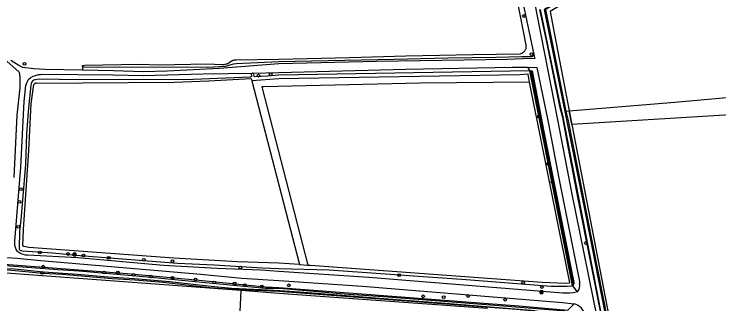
# Model space of a CAD drawing. Extents: x 162722 to 165099, y 384721 to 386283.
# Drawn here: x 163905.1 to 164157.6, y 385392.2 to 385495.9 of the extents above; entities that cross this region are included whole.
import ezdxf

# ---------------------------------------------------------------- set-up
doc = ezdxf.new("R2010")
doc.units = 0
for name, color, linetype in [('IMGEO_Afsluitpaal', 7, 'Continuous'), ('IMGEO_Bank', 7, 'Continuous'), ('IMGEO_Boom', 7, 'Continuous'), ('IMGEO_Gemengd_bos', 7, 'Continuous'), ('IMGEO_Grasland_agrarisch', 7, 'Continuous'), ('IMGEO_Grasland_overig', 7, 'Continuous'), ('IMGEO_Hek', 7, 'Continuous'), ('IMGEO_Loofbos', 7, 'Continuous'), ('IMGEO_Voetpad_halfverhard', 7, 'Continuous'), ('IMGEO_Waterloop', 7, 'Continuous')]:
    doc.layers.add(name, color=color, linetype=linetype)

msp = doc.modelspace()

# ---------------------------------------------------------------- linework, layer by layer
at = {"layer": 'IMGEO_Afsluitpaal'}
for p, q in [((164093.51, 385396.02), (164093.51, 385396.82)), ((164093.51, 385396.82), (164093.51, 385396.02)), ((164093.61, 385396.92), (164094.4, 385396.92)), ((164094.4, 385396.92), (164093.61, 385396.92)), ((164094.5, 385396.82), (164094.5, 385396.02)), ((164094.5, 385396.02), (164094.5, 385396.82)), ((164094.4, 385395.92), (164093.61, 385395.92)), ((164093.61, 385395.92), (164094.4, 385395.92))]:
    msp.add_line(p, q, dxfattribs=at)
msp.add_lwpolyline([(164093.93, 385396.8), (164094.08, 385396.8), (164094.08, 385396.05), (164093.93, 385396.05), (164093.93, 385396.8)], dxfattribs=at)
for centre, start, end in [((164093.61, 385396.82), 90, 180), ((164093.61, 385396.82), 90, 180), ((164094.4, 385396.82), 0, 90), ((164094.4, 385396.82), 360, 90), ((164093.61, 385396.02), 180, 270), ((164093.61, 385396.02), 180, 270), ((164094.4, 385396.02), 270, 0), ((164094.4, 385396.02), 270, 0)]:
    msp.add_arc(centre, 0.1, start, end, dxfattribs=at)
at = {"layer": 'IMGEO_Bank'}
for p, q in [((163926.24, 385409.41), (163926.24, 385410.25)), ((163926.24, 385410.25), (163926.24, 385409.41)), ((163926.32, 385410.33), (163927.16, 385410.33)), ((163927.16, 385410.33), (163926.32, 385410.33)), ((163927.17, 385409.33), (163926.33, 385409.33)), ((163926.33, 385409.33), (163927.17, 385409.33)), ((163926.55, 385409.84), (163926.55, 385409.94)), ((163926.94, 385409.73), (163926.55, 385409.73)), ((163926.88, 385409.95), (163926.6, 385409.95)), ((163926.6, 385409.94), (163926.6, 385409.84)), ((163926.6, 385409.83), (163926.88, 385409.83)), ((163926.89, 385409.84), (163926.89, 385409.94)), ((163926.93, 385409.94), (163926.93, 385409.84)), ((163927.24, 385410.26), (163927.24, 385409.42)), ((163927.24, 385409.42), (163927.24, 385410.26))]:
    msp.add_line(p, q, dxfattribs=at)
for points in [[(163926.49, 385409.73), (163926.35, 385409.73), (163926.46, 385409.83), (163926.55, 385409.83)], [(163926.55, 385409.95), (163926.46, 385409.95), (163926.46, 385410.11), (163927.02, 385410.11), (163927.02, 385409.95), (163926.94, 385409.95)], [(163926.54, 385409.72), (163926.54, 385409.52), (163926.5, 385409.52), (163926.5, 385409.72)], [(163926.94, 385409.83), (163927.02, 385409.83), (163927.14, 385409.73), (163927, 385409.73)], [(163926.99, 385409.72), (163926.99, 385409.52), (163926.95, 385409.52), (163926.95, 385409.72)]]:
    msp.add_lwpolyline(points, dxfattribs=at)
for centre, radius, start, end in [((163926.32, 385410.25), 0.0779, 92.4484, 184.2845), ((163926.32, 385410.25), 0.0779, 92.4484, 184.2845), ((163926.32, 385409.41), 0.0779, 182.4484, 274.2845), ((163926.32, 385409.41), 0.0779, 182.4484, 274.2845), ((163926.49, 385409.72), 0.00671, 2.8957, 87.1043), ((163926.55, 385409.72), 0.00671, 92.8957, 177.1043), ((163926.55, 385409.94), 0.00671, 2.8957, 87.1043), ((163926.55, 385409.84), 0.00671, 272.8957, 357.1043), ((163926.6, 385409.94), 0.00671, 92.8957, 177.1043), ((163926.6, 385409.84), 0.00671, 182.8957, 267.1043), ((163926.88, 385409.94), 0.00671, 2.8957, 87.1043), ((163926.88, 385409.84), 0.00671, 272.8957, 357.1043), ((163926.94, 385409.94), 0.00671, 92.8957, 177.1043), ((163926.94, 385409.84), 0.00671, 182.8957, 267.1043), ((163926.94, 385409.72), 0.00671, 2.8957, 87.1043), ((163927, 385409.72), 0.00671, 92.8957, 177.1043), ((163927.17, 385410.25), 0.0779, 2.4484, 94.2845), ((163927.17, 385410.25), 0.0779, 2.4484, 94.2845), ((163927.17, 385409.41), 0.0779, 272.4484, 4.2845), ((163927.17, 385409.41), 0.0779, 272.4484, 4.2845)]:
    msp.add_arc(centre, radius, start, end, dxfattribs=at)
at = {"layer": 'IMGEO_Boom'}
for centre in [(164087.75, 385495.18), (164090.49, 385481.49), (163908.86, 385478.11), (163997.03, 385474.36), (163992.63, 385473.85), (164093.1, 385459.28), (164096.28, 385442.36), (164097.96, 385435.82), (163907.54, 385433.22), (163907.11, 385428.67), (163906.64, 385419.78), (164109.96, 385413.99), (163914.36, 385410.59), (163924.45, 385410.04), (163930.02, 385409.54), (163939, 385408.68), (163951.56, 385407.92), (163961.83, 385407.48), (163915.21, 385403.26), (163915.55, 385405.51), (163937.43, 385403.39), (163942.27, 385403.38), (163986.16, 385405.24), (163947.88, 385402.63), (163954.07, 385401.97), (163961.83, 385401.56), (163970.07, 385400.91), (164043.04, 385402.47), (163976.85, 385399.82), (163984.15, 385399.47), (163987.82, 385398.93), (163993.89, 385398.37), (164003.57, 385398.84), (164087.51, 385399.72), (164094.13, 385398.24), (164051.62, 385394.91), (164059.01, 385394.63), (164067.75, 385395.03), (164080.99, 385393.71)]:
    msp.add_circle(centre, 0.489, dxfattribs=at)
at = {"layer": 'IMGEO_Gemengd_bos'}
for points in [[(163929.64, 385477.17), (163929.61, 385475.77)], [(163913.11, 385471.13), (163962.41, 385471.51), (163974.88, 385471.97), (163989.91, 385472.78), (163990.15, 385472.64), (163990.31, 385472.01)], [(163990.31, 385472.01), (164000, 385434.75), (164007.4, 385406.33)], [(164007.4, 385406.33), (164000, 385406.79), (163985.17, 385407.19), (163962.3, 385408.53), (163910.42, 385412.42), (163908.66, 385412.73), (163908.24, 385412.97), (163908.52, 385418.75), (163910.46, 385447.05), (163911.26, 385463.77), (163912.26, 385470.64)]]:
    msp.add_lwpolyline(points, dxfattribs=at)
msp.add_arc((163912.99, 385470.34), 0.795, 81.429, 158.1472, dxfattribs=at)
at = {"layer": 'IMGEO_Grasland_agrarisch'}
msp.add_lwpolyline([(163986.38, 385396.95), (163984.62, 385362.03), (163943.73, 385354)], dxfattribs=at)
at = {"layer": 'IMGEO_Grasland_overig'}
for points in [[(164204.72, 385527.35), (164191.11, 385526.08), (164165.81, 385522.55), (164155.78, 385520.26), (164134.64, 385515.03), (164125.63, 385512.13), (164115.9, 385508.57), (164107.88, 385504.56), (164099.88, 385500), (164095.45, 385497.47), (164102.25, 385463.54), (164102.81, 385461.1)], [(164204.97, 385526.27), (164167.78, 385521.09), (164143.07, 385515.64), (164137.12, 385514.02), (164126.62, 385510.76), (164113.51, 385505.5), (164102.74, 385500.17), (164097.15, 385496.85), (164098.76, 385488.51), (164103.94, 385461.21)], [(164093.31, 385497.54), (164095.95, 385485.34), (164100.47, 385462.99), (164101.61, 385458.88), (164101.74, 385458.14), (164103.5, 385448.36), (164107.23, 385429.23), (164115.82, 385386.06), (164116.36, 385382.82), (164142.74, 385250), (164143.33, 385247), (164145.25, 385240.86)], [(164089.85, 385475.52), (164090.73, 385475.54), (164094.17, 385457.6), (164094.99, 385453.32), (164105.58, 385399.8), (164105.64, 385399.38), (164105.39, 385398.9), (164105.1, 385398.77)], [(164105.1, 385398.77), (164089.85, 385475.52)], [(164089.79, 385471.54), (164089.23, 385474.34), (164086.33, 385474.16), (164000, 385472.69), (163990.31, 385472.01)], [(164089.79, 385471.54), (164050.62, 385471.18), (163994.49, 385469.9), (163993.92, 385469.89), (164010.4, 385406.1)], [(164010.4, 385406.1), (164011.34, 385406.04), (164094.29, 385399.95), (164102.67, 385399.65), (164104.24, 385399.72), (164089.79, 385471.54)], [(164102.81, 385461.1), (164103.94, 385461.21)], [(164102.81, 385461.1), (164103.46, 385458.26), (164117.58, 385386.93), (164118.32, 385382.1), (164131.49, 385315.1)], [(164104.89, 385456.32), (164120.23, 385377.32), (164120.68, 385374.99)], [(164007.4, 385406.33), (164010.4, 385406.1)]]:
    msp.add_lwpolyline(points, dxfattribs=at)
at = {"layer": 'IMGEO_Hek'}
msp.add_lwpolyline([(164104.89, 385456.32), (164103.94, 385461.21)], dxfattribs=at)
at = {"layer": 'IMGEO_Loofbos'}
for points in [[(163990.5, 385474.78), (163990.02, 385474.41), (163990.12, 385473.5), (163989.8, 385473.35), (163969.31, 385472.42), (163928.49, 385472.31), (163914.1, 385472.6), (163912.53, 385472.39)], [(164089.85, 385475.52), (164000, 385474), (163995.93, 385473.61), (163991.36, 385473.43), (163991.17, 385473.59), (163990.98, 385474.38), (163990.5, 385474.78)], [(164089.08, 385476.83), (164089.85, 385475.52)], [(163911.41, 385471.43), (163911.1, 385470.44), (163910.3, 385462.38), (163909.62, 385453.05), (163909.27, 385442.08), (163907.55, 385422.28), (163907.06, 385418.17), (163906.99, 385411.9), (163907.14, 385411.46), (163908.17, 385411.16), (163918.87, 385410.45), (163928.82, 385409.54), (163963.72, 385406.76), (163976.83, 385406.22), (163993.95, 385405.08), (164000, 385404.91), (164017.99, 385404.43), (164053.35, 385401.85), (164065.55, 385401.1), (164097.5, 385398.54), (164103.22, 385398.49), (164104.77, 385398.63), (164105.1, 385398.77)], [(164103.94, 385461.21), (164141.8, 385464.38), (164196.09, 385469.24)], [(164194.95, 385461.85), (164165.56, 385460.05), (164104.89, 385456.32)], [(164103.94, 385461.21), (164104.89, 385456.32)], [(163899.94, 385406.49), (163945.62, 385403.06), (163971.43, 385400.67), (163995.2, 385398.24), (164000, 385398.06), (164085.92, 385391.45), (164103.5, 385389.96)], [(164105.84, 385388.32), (164085.13, 385390.24), (164000, 385396.58), (163982.95, 385397.31), (163975.24, 385397.92), (163958.6, 385399.87), (163948.37, 385400.74), (163940.26, 385401.16), (163922.3, 385402.69), (163915.42, 385403.08), (163904.36, 385404.18), (163900.82, 385404.42)], [(163986.38, 385396.95), (163900.68, 385403.34)], [(164106.91, 385396.47), (164105.1, 385398.77)], [(164074.75, 385390.56), (164014.8, 385394.87), (164000, 385395.93), (163986.38, 385396.95)], [(164103.5, 385389.96), (164105.72, 385392.2)]]:
    msp.add_lwpolyline(points, dxfattribs=at)
msp.add_arc((163913.05, 385470.66), 1.81, 106.8191, 154.6959, dxfattribs=at)
at = {"layer": 'IMGEO_Voetpad_halfverhard'}
for points in [[(164143.69, 385240.59), (164141.34, 385250), (164140.3, 385254.17), (164130.58, 385304.72), (164125.24, 385330.47), (164115.55, 385379.85), (164105.07, 385431.45), (164099.85, 385458), (164091.6, 385500), (164089.01, 385513.16), (164083.92, 385538.13)], [(164080.6, 385533.73), (164087.34, 385500), (164091.35, 385481.47)], [(163900.43, 385480.88), (163906.97, 385475.07), (163907.14, 385473.3), (163907.18, 385469.44), (163906.08, 385459.67), (163905.01, 385437.39)], [(164091.35, 385481.47), (164091.69, 385479.96), (164087.33, 385479.84), (164081.82, 385479.67), (164034.97, 385478.89), (164000, 385478.06), (163978.69, 385476.45), (163959.94, 385475.43), (163951.43, 385475.22), (163940.77, 385475.57), (163929.61, 385475.77)], [(163929.61, 385475.77), (163916.28, 385476.01), (163912.24, 385476.28), (163908.23, 385476.8), (163906.82, 385477.46), (163904.02, 385479.24)], [(163906.44, 385410.91), (163906.37, 385410.98), (163906.14, 385411.29), (163905.93, 385411.61), (163905.76, 385411.96), (163905.61, 385412.31), (163905.5, 385412.68), (163905.42, 385413.06), (163905.38, 385413.44), (163905.37, 385413.82), (163905.39, 385414.21), (163905.45, 385414.59), (163907.56, 385441.13), (163908.74, 385464.64), (163909.2, 385469.08), (163909.22, 385469.47), (163909.31, 385470.07), (163909.45, 385470.66), (163909.64, 385471.23), (163909.88, 385471.79), (163910.02, 385472.04), (163910.22, 385472.33), (163910.45, 385472.61), (163910.7, 385472.86), (163910.97, 385473.09), (163911.26, 385473.29), (163911.57, 385473.47), (163911.89, 385473.62), (163912.43, 385473.83), (163913.15, 385474.05), (163913.89, 385474.21), (163914.64, 385474.3), (163915.39, 385474.32), (163940.67, 385474.13), (163951.35, 385473.87), (163972.88, 385474.47), (163990.5, 385474.78)], [(163990.5, 385474.78), (164000, 385475.03), (164045.43, 385476.18), (164083.6, 385476.87), (164089.08, 385476.83)], [(164089.08, 385476.83), (164092.4, 385476.81), (164096.27, 385457.75), (164096.5, 385456.65), (164100.23, 385437.15), (164107.72, 385399.64)], [(163896.84, 385409.1), (163906.29, 385408.58), (163914.67, 385407.66), (163971.97, 385402.84), (163986.74, 385401.39), (164000, 385400.52), (164029.9, 385398.57), (164101.61, 385392.74), (164105.72, 385392.2)], [(164106.91, 385396.47), (164105.54, 385396.17), (164104.25, 385396.02), (164102.96, 385395.98), (164101.66, 385396.06), (164032.15, 385401.61), (164000, 385403.81), (163993.52, 385404.25), (163977.89, 385404.87), (163958.7, 385405.91), (163928, 385408.73), (163909.92, 385409.63), (163909.59, 385409.66)]]:
    msp.add_lwpolyline(points, dxfattribs=at)
for centre, radius, start, end in [((163910.51, 385416.59), 6.99, 234.3568, 262.448), ((164104.14, 385398.86), 3.66, 319.1927, 12.1907), ((164104.28, 385386.67), 5.71, 11.8255, 75.4857)]:
    msp.add_arc(centre, radius, start, end, dxfattribs=at)
at = {"layer": 'IMGEO_Waterloop'}
for points in [[(164203.91, 385527.59), (164203.76, 385527.54), (164183.7, 385525.45), (164165.73, 385522.88), (164134.83, 385515.43), (164125.12, 385512.33), (164115.92, 385508.85), (164107.85, 385504.98), (164094.97, 385497.53), (164100.52, 385470.39), (164109.96, 385423.74), (164122.49, 385359.73), (164123.14, 385356.36), (164131.16, 385315.07), (164139.89, 385270.85), (164141.95, 385260.94), (164144.34, 385249.4), (164146.58, 385240.82), (164145.98, 385240.8), (164145.56, 385241.05)], [(163929.64, 385477.17), (163929.69, 385477.45), (163930.42, 385477.56), (163949.95, 385477.96), (163956.94, 385477.73), (163974.16, 385478.07), (163979.62, 385477.88), (163980, 385477.86), (163980.39, 385477.88), (163980.77, 385477.93), (163981.14, 385478.02), (163981.51, 385478.13), (163981.86, 385478.28), (163983.1, 385479.15), (163983.33, 385479.26), (163983.57, 385479.35), (163983.82, 385479.41), (163984.07, 385479.46), (163984.32, 385479.49), (163984.57, 385479.49), (163984.83, 385479.47), (164000, 385479.78), (164025.34, 385480.3), (164045.5, 385480.98), (164069.52, 385481.46), (164086.27, 385481.63), (164086.51, 385481.68), (164086.74, 385481.75), (164086.97, 385481.84), (164087.18, 385481.94), (164087.39, 385482.07), (164087.58, 385482.21), (164087.77, 385482.37), (164087.93, 385482.55), (164088.08, 385482.73), (164088.22, 385482.94), (164088.33, 385483.15), (164088.43, 385483.37), (164088.51, 385483.6), (164088.56, 385483.83), (164088.6, 385484.07), (164088.61, 385484.31), (164088.61, 385484.55), (164088.58, 385484.79), (164085.57, 385500)], [(164145.56, 385241.05), (164143.66, 385247.12), (164143.13, 385249.76), (164134.29, 385293.7), (164127.44, 385328.25), (164118.99, 385370.84), (164116.03, 385386.02), (164101.83, 385459.06), (164100.81, 385463.06), (164093.73, 385497.52)], [(164091.35, 385481.47), (164091.34, 385481.39), (164091.32, 385481.31), (164091.3, 385481.24), (164091.27, 385481.16), (164091.23, 385481.09), (164091.19, 385481.02), (164091.14, 385480.96), (164091.09, 385480.89), (164091.03, 385480.84), (164090.97, 385480.79), (164090.9, 385480.74), (164090.83, 385480.7), (164090.76, 385480.67), (164090.68, 385480.65), (164090.6, 385480.63), (164090.52, 385480.61), (164086.92, 385480.52), (164077.71, 385480.29), (164060.52, 385480.12), (164041.3, 385479.58), (164000, 385478.75), (163984.66, 385478.1), (163983.61, 385478), (163980.9, 385477.07), (163974.58, 385476.72), (163966.57, 385476.88), (163950.74, 385476.78), (163929.98, 385476.93), (163929.64, 385477.17)], [(164090.66, 385474.94), (164090.52, 385475.12), (164090.47, 385475.14), (164090.37, 385475.14), (164090.28, 385475.11), (164090.24, 385475.04), (164090.22, 385474.94), (164090.22, 385474.84), (164105.04, 385399.58), (164105.08, 385399.48)], [(164105.25, 385399.39), (164105.31, 385399.4), (164105.38, 385399.45), (164105.41, 385399.51), (164105.41, 385399.67), (164103.93, 385407.32), (164090.66, 385474.94)], [(163901.65, 385405.84), (163901.81, 385405.89), (163901.97, 385405.94), (163920.74, 385404.54), (163928.4, 385404.04), (163954.11, 385401.78), (163973.74, 385399.8), (163995.15, 385397.86), (164000.16, 385397.77), (164023.36, 385395.85), (164039.03, 385394.7), (164054.45, 385393.56), (164080.45, 385391.5), (164102.5, 385389.75)], [(164091.82, 385389.76), (164058.13, 385392.49), (164043.67, 385393.57), (164008.97, 385396.32), (164000.3, 385396.9), (163993.61, 385397.18), (163983, 385397.76), (163975.77, 385398.37), (163960.81, 385400.09), (163948.26, 385401.17), (163938.75, 385401.75), (163927.86, 385402.67), (163915.71, 385403.55), (163905.27, 385404.57), (163902.23, 385404.74)]]:
    msp.add_lwpolyline(points, dxfattribs=at)
msp.add_arc((164105.29, 385399.66), 0.272, 220.1881, 262.216, dxfattribs=at)

doc.saveas('drawing.dxf')
